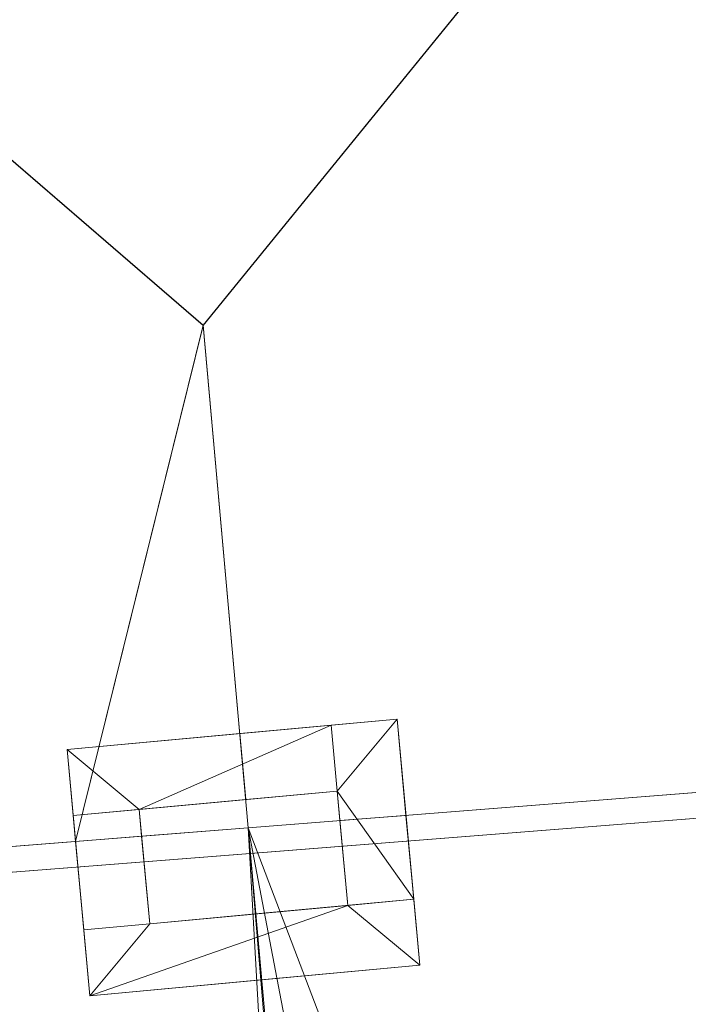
# Model space of a CAD drawing. Header units: millimetres. Extents: x -430348 to -225823, y -86243 to 5084.
# Tile 309 of 656: x -424762 to -421736, y -22497 to -18038. Entities that reach past the tile are written whole.
import ezdxf

# ---------------------------------------------------------------- set-up
doc = ezdxf.new("R2010")
doc.units = ezdxf.units.MM
doc.layers.add('A-ROOF', color=132, linetype='Continuous', lineweight=9)
doc.layers.add('A-WALL', color=113, linetype='Continuous', lineweight=9)

# ---------------------------------------------------------------- blocks, each defined once
blk = doc.blocks.new('Walls 130 - Walls 3-500391-_3D_ Copy 1')
at = {"layer": 'A-WALL'}
mesh = blk.add_polyface(dxfattribs=at)
corners = [(-420745.1, -21462.2, 63784.3), (-420745.1, -21462.2, 63660.4), (-423727.5, -21697.5, 65731.8), (-426497.6, -21915.9, 63786.3), (-426497.6, -21915.9, 63932.9), (-423727.2, -21697.4, 65878.8)]
mesh.append_faces([[corners[k] for k in face] for face in [(2, 5, 0, 1)]], dxfattribs={"vtx0": -1})
mesh.append_faces([[corners[k] for k in face] for face in [(4, 5, 2, 3)]], dxfattribs={"vtx1": -1})
mesh = blk.add_polyface(dxfattribs=at)
corners = [(-423727.5, -21697.5, 65731.8), (-420745.1, -21462.2, 63660.4), (-420736, -21578, 63660.4), (-423718.3, -21813.2, 65731.8)]
mesh.append_faces([[corners[k] for k in face] for face in [(0, 1, 2, 3)]])
mesh = blk.add_polyface(dxfattribs=at)
corners = [(-420745.1, -21462.2, 63784.3), (-423727.2, -21697.4, 65878.8), (-423718.1, -21813.2, 65878.8), (-420736, -21578, 63784.3)]
mesh.append_faces([[corners[k] for k in face] for face in [(3, 0, 1, 2)]])
mesh = blk.add_polyface(dxfattribs=at)
corners = [(-420745.1, -21462.2, 63660.4), (-420745.1, -21462.2, 63784.3), (-420736, -21578, 63784.3), (-420736, -21578, 63660.4)]
mesh.append_faces([[corners[k] for k in face] for face in [(0, 1, 2, 3)]])
mesh = blk.add_polyface(dxfattribs=at)
corners = [(-420736, -21578, 63784.3), (-423718.1, -21813.2, 65878.8), (-426488.4, -22031.7, 63932.9), (-426488.4, -22031.7, 63786.3), (-423718.3, -21813.2, 65731.8), (-420736, -21578, 63660.4)]
mesh.append_faces([[corners[k] for k in face] for face in [(4, 1, 2, 3)]], dxfattribs={"vtx0": -1})
mesh.append_faces([[corners[k] for k in face] for face in [(4, 5, 0, 1)]], dxfattribs={"vtx3": -1})
mesh = blk.add_polyface(dxfattribs=at)
corners = [(-423727.2, -21697.4, 65878.8), (-426497.6, -21915.9, 63932.9), (-426488.4, -22031.7, 63932.9), (-423718.1, -21813.2, 65878.8)]
mesh.append_faces([[corners[k] for k in face] for face in [(3, 0, 1, 2)]])
mesh = blk.add_polyface(dxfattribs=at)
corners = [(-426497.6, -21915.9, 63786.3), (-423727.5, -21697.5, 65731.8), (-423718.3, -21813.2, 65731.8), (-426488.4, -22031.7, 63786.3)]
mesh.append_faces([[corners[k] for k in face] for face in [(0, 1, 2, 3)]])
mesh = blk.add_polyface(dxfattribs=at)
corners = [(-426497.6, -21915.9, 63932.9), (-426497.6, -21915.9, 63786.3), (-426488.4, -22031.7, 63786.3), (-426488.4, -22031.7, 63932.9)]
mesh.append_faces([[corners[k] for k in face] for face in [(3, 0, 1, 2)]])

msp = doc.modelspace()

# ---------------------------------------------------------------- block references
at = {"layer": 'A-WALL'}
msp.add_blockref('Walls 130 - Walls 3-500391-_3D_ Copy 1', (0, 0), dxfattribs=at)

# ---------------------------------------------------------------- meshes
at = {"layer": 'A-ROOF'}
mesh = msp.add_polyface(dxfattribs=at)
corners = [(-420692.5, -15439.4, 63260.6), (-427787.6, -16092.6, 63260.6), (-423931.8, -19422.2, 65735.4)]
mesh.append_faces([[corners[k] for k in face] for face in [(0, 1, 2)]])
mesh = msp.add_polyface(dxfattribs=at)
corners = [(-420693.9, -15439.5, 63140), (-423931.6, -19420.3, 65613.6), (-427785.6, -16092.4, 63140)]
mesh.append_faces([[corners[k] for k in face] for face in [(1, 2, 0)]])
mesh = msp.add_polyface(dxfattribs=at)
corners = [(-420169.5, -21416.8, 63260.6), (-420692.5, -15439.4, 63260.6), (-423931.8, -19422.2, 65735.4), (-423727.5, -21697.4, 65731.8)]
mesh.append_faces([[corners[k] for k in face] for face in [(2, 3, 0, 1)]])
mesh = msp.add_polyface(dxfattribs=at)
corners = [(-420693.9, -15439.5, 63140), (-420171, -21416.9, 63140), (-423727.2, -21697.4, 65610), (-423931.6, -19420.3, 65613.6)]
mesh.append_faces([[corners[k] for k in face] for face in [(1, 2, 3, 0)]])
mesh = msp.add_polyface(dxfattribs=at)
corners = [(-427246.1, -21975, 63260.6), (-424509.3, -21759.1, 65182.7), (-424210.2, -21735.5, 65392.8), (-423727.5, -21697.4, 65731.8), (-423931.8, -19422.2, 65735.4), (-427787.6, -16092.6, 63260.6)]
mesh.append_faces([[corners[k] for k in face] for face in [(2, 3, 4, 1)]], dxfattribs={"vtx2": -1})
mesh.append_faces([[corners[k] for k in face] for face in [(4, 5, 0, 1)]], dxfattribs={"vtx3": -1})
mesh = msp.add_polyface(dxfattribs=at)
corners = [(-427244, -21974.8, 63140), (-427785.6, -16092.4, 63140), (-423931.6, -19420.3, 65613.6), (-423727.2, -21697.4, 65610), (-424210.2, -21735.5, 65270.7), (-424509.3, -21759.1, 65060.7)]
mesh.append_faces([[corners[k] for k in face] for face in [(0, 1, 2, 5)]], dxfattribs={"vtx2": -1})
mesh.append_faces([[corners[k] for k in face] for face in [(2, 3, 4, 5)]], dxfattribs={"vtx3": -1})
mesh = msp.add_polyface(dxfattribs=at)
corners = [(-422950.9, -22319.8, 67094.9), (-424444.6, -22458.1, 67094.9), (-424547.8, -21342.9, 67094.9), (-423054.2, -21204.6, 67094.9)]
mesh.append_faces([[corners[k] for k in face] for face in [(1, 2, 3, 0)]])
mesh = msp.add_polyface(dxfattribs=at)
corners = [(-424444.6, -22458.1, 67194.9), (-422950.9, -22319.8, 67194.9), (-423054.2, -21204.6, 67194.9), (-424547.8, -21342.9, 67194.9)]
mesh.append_faces([[corners[k] for k in face] for face in [(2, 3, 0, 1)]])
mesh = msp.add_polyface(dxfattribs=at)
corners = [(-424547.8, -21342.9, 67194.9), (-423054.2, -21204.6, 67194.9), (-423054.2, -21204.6, 67094.9), (-424547.8, -21342.9, 67094.9)]
mesh.append_faces([[corners[k] for k in face] for face in [(1, 2, 3, 0)]])
mesh = msp.add_polyface(dxfattribs=at)
corners = [(-423054.2, -21204.6, 67194.9), (-422950.9, -22319.8, 67194.9), (-422950.9, -22319.8, 67094.9), (-423054.2, -21204.6, 67094.9)]
mesh.append_faces([[corners[k] for k in face] for face in [(0, 1, 2, 3)]])
mesh = msp.add_polyface(dxfattribs=at)
corners = [(-424444.6, -22458.1, 67194.9), (-424547.8, -21342.9, 67194.9), (-424547.8, -21342.9, 67094.9), (-424444.6, -22458.1, 67094.9)]
mesh.append_faces([[corners[k] for k in face] for face in [(1, 2, 3, 0)]])
mesh = msp.add_polyface(dxfattribs=at)
corners = [(-423727.2, -21697.4, 65878.8), (-427284.8, -21978, 63380), (-427284.8, -21978, 63502.1), (-423727.2, -21697.4, 66000.8), (-420169.5, -21416.8, 63502.1), (-420169.5, -21416.8, 63380)]
mesh.append_faces([[corners[k] for k in face] for face in [(2, 3, 0, 1)]], dxfattribs={"vtx1": -1})
mesh.append_faces([[corners[k] for k in face] for face in [(4, 5, 0, 3)]], dxfattribs={"vtx2": -1})
mesh = msp.add_polyface(dxfattribs=at)
corners = [(-420169.5, -21416.8, 63260.6), (-423727.5, -21697.4, 65731.8), (-424210.2, -21735.5, 65392.8), (-424509.3, -21759.1, 65182.7), (-427246.1, -21975, 63260.6), (-427246.1, -21975, 63140), (-427244, -21974.8, 63140), (-424509.3, -21759.1, 65060.7), (-424210.2, -21735.5, 65270.7), (-423727.2, -21697.4, 65610), (-420171, -21416.9, 63140), (-420169.5, -21416.8, 63140)]
mesh.append_faces([[corners[k] for k in face] for face in [(1, 9, 0)]], dxfattribs={"vtx0": -1, "vtx1": -1})
mesh.append_faces([[corners[k] for k in face] for face in [(8, 2, 3, 7), (7, 3, 4), (9, 1, 2, 8)]], dxfattribs={"vtx0": -1, "vtx2": -1})
mesh.append_faces([[corners[k] for k in face] for face in [(10, 11, 0, 9)]], dxfattribs={"vtx2": -1})
mesh.append_faces([[corners[k] for k in face] for face in [(4, 5, 6, 7)]], dxfattribs={"vtx3": -1})
mesh = msp.add_polyface(dxfattribs=at)
corners = [(-422208.1, -39960.5, 65933.7), (-423727.2, -21697.4, 65878.8), (-420169.5, -21416.8, 63380), (-418575, -39642.7, 63380), (-419150.1, -39693, 63784.3), (-421631.5, -39910.1, 65528.3), (-422097.2, -39950.8, 65855.7), (-422184, -39958.4, 65916.8)]
mesh.append_faces([[corners[k] for k in face] for face in [(4, 5, 2, 3)]], dxfattribs={"vtx1": -1})
mesh.append_faces([[corners[k] for k in face] for face in [(5, 6, 1, 2)]], dxfattribs={"vtx1": -1, "vtx3": -1})
mesh.append_faces([[corners[k] for k in face] for face in [(7, 0, 1, 6)]], dxfattribs={"vtx2": -1})
mesh = msp.add_polyface(dxfattribs=at)
corners = [(-423727.2, -21697.4, 66000.8), (-422208.1, -39960.5, 66055.7), (-422157.3, -39956.1, 66020), (-422097.2, -39950.8, 65977.8), (-419147.2, -39692.7, 63904.3), (-418575, -39642.7, 63502.1), (-420169.5, -21416.8, 63502.1), (-422983.4, -26109.2, 65751.2), (-423056.7, -25212.2, 65747.6), (-422158.4, -25141.4, 65116.7), (-422085.1, -26038.4, 65120.3), (-423086.6, -24008.5, 65695), (-423151.6, -23213.2, 65691.8), (-422321.3, -23147.7, 65108.7), (-422256.3, -23943, 65111.9)]
mesh.append_faces([[corners[k] for k in face] for face in [(14, 9, 6, 13)]], dxfattribs={"vtx0": -1, "vtx1": -1, "vtx2": -1})
mesh.append_faces([[corners[k] for k in face] for face in [(0, 8, 11, 12)]], dxfattribs={"vtx0": -1, "vtx1": -1, "vtx3": -1})
mesh.append_faces([[corners[k] for k in face] for face in [(9, 14, 11, 8), (13, 6, 0, 12)]], dxfattribs={"vtx0": -1, "vtx2": -1})
mesh.append_faces([[corners[k] for k in face] for face in [(10, 4, 5, 6), (7, 1, 2, 3)]], dxfattribs={"vtx0": -1, "vtx3": -1})
mesh.append_faces([[corners[k] for k in face] for face in [(9, 10, 6)]], dxfattribs={"vtx1": -1, "vtx2": -1})
mesh.append_faces([[corners[k] for k in face] for face in [(3, 4, 10, 7), (0, 1, 7, 8)]], dxfattribs={"vtx1": -1, "vtx3": -1})
mesh = msp.add_polyface(dxfattribs=at)
corners = [(-422208.1, -39960.5, 65933.7), (-425841.4, -40278.4, 63380), (-427284.8, -21978, 63380), (-423727.2, -21697.4, 65878.8), (-422831.4, -37379.3, 65640.7), (-422892.7, -36601.7, 65640.7), (-423683.1, -36664.1, 65085.6), (-423621.8, -37441.7, 65085.6), (-422727.6, -38695.2, 65640.7), (-423518, -38757.6, 65085.6), (-423456.7, -39535.2, 65085.6), (-422666.3, -39472.8, 65640.7)]
mesh.append_faces([[corners[k] for k in face] for face in [(10, 1, 9)]], dxfattribs={"vtx0": -1, "vtx1": -1})
mesh.append_faces([[corners[k] for k in face] for face in [(6, 2, 3, 5), (5, 3, 0, 4), (4, 8, 9)]], dxfattribs={"vtx0": -1, "vtx2": -1})
mesh.append_faces([[corners[k] for k in face] for face in [(0, 11, 8, 4)]], dxfattribs={"vtx0": -1, "vtx2": -1, "vtx3": -1})
mesh.append_faces([[corners[k] for k in face] for face in [(7, 4, 9, 1)]], dxfattribs={"vtx1": -1, "vtx2": -1, "vtx3": -1})
mesh.append_faces([[corners[k] for k in face] for face in [(6, 7, 1, 2), (0, 1, 10, 11)]], dxfattribs={"vtx1": -1, "vtx3": -1})
mesh = msp.add_polyface(dxfattribs=at)
corners = [(-425841.4, -40278.4, 63502.1), (-422208.1, -39960.5, 66055.7), (-423727.2, -21697.4, 66000.8), (-427284.8, -21978, 63502.1), (-422892.7, -36601.7, 65762.8), (-422831.4, -37379.3, 65762.8), (-423621.8, -37441.7, 65207.6), (-423683.1, -36664.1, 65207.6), (-423518, -38757.6, 65207.6), (-422727.6, -38695.2, 65762.8), (-422666.3, -39472.8, 65762.8), (-423456.7, -39535.2, 65207.6)]
mesh.append_faces([[corners[k] for k in face] for face in [(0, 6, 7, 3), (11, 0, 1, 10)]], dxfattribs={"vtx0": -1, "vtx2": -1})
mesh.append_faces([[corners[k] for k in face] for face in [(0, 11, 8, 6)]], dxfattribs={"vtx0": -1, "vtx2": -1, "vtx3": -1})
mesh.append_faces([[corners[k] for k in face] for face in [(9, 10, 1, 5)]], dxfattribs={"vtx1": -1, "vtx2": -1, "vtx3": -1})
mesh.append_faces([[corners[k] for k in face] for face in [(2, 3, 7, 4), (1, 2, 4, 5), (5, 6, 8, 9)]], dxfattribs={"vtx1": -1, "vtx3": -1})
mesh = msp.add_polyface(dxfattribs=at)
corners = [(-422950.9, -22319.8, 67194.9), (-424444.6, -22458.1, 67194.9), (-424444.6, -22458.1, 67094.9), (-422950.9, -22319.8, 67094.9)]
mesh.append_faces([[corners[k] for k in face] for face in [(1, 2, 3, 0)]])
at = {"layer": 'A-WALL'}
mesh = msp.add_polyface(dxfattribs=at)
corners = [(-422978.6, -22021.1, 67094.9), (-423054.2, -21204.6, 67094.9), (-423352.9, -21232.2, 67094.9), (-423325.3, -21531, 67094.9), (-423277.3, -22048.8, 67094.9)]
mesh.append_faces([[corners[k] for k in face] for face in [(3, 0, 1, 2)]], dxfattribs={"vtx0": -1})
mesh.append_faces([[corners[k] for k in face] for face in [(3, 4, 0)]], dxfattribs={"vtx2": -1})
mesh = msp.add_polyface(dxfattribs=at)
corners = [(-423054.2, -21204.6, 67094.9), (-423054.2, -21204.6, 65237.7), (-423352.9, -21232.2, 65445.4), (-423352.9, -21232.2, 67094.9)]
mesh.append_faces([[corners[k] for k in face] for face in [(0, 1, 2, 3)]])
mesh = msp.add_polyface(dxfattribs=at)
corners = [(-423054.2, -21204.6, 65237.7), (-423013.8, -21641.2, 65236.1), (-423312.9, -21664.7, 65443.9), (-423325.3, -21531, 65444.3), (-423352.9, -21232.2, 65445.4)]
mesh.append_faces([[corners[k] for k in face] for face in [(4, 0, 3)]], dxfattribs={"vtx1": -1})
mesh.append_faces([[corners[k] for k in face] for face in [(1, 2, 3, 0)]], dxfattribs={"vtx2": -1})
mesh = msp.add_polyface(dxfattribs=at)
corners = [(-422978.6, -22021.1, 65498.4), (-423013.8, -21641.2, 65499.8), (-423013.8, -21641.2, 65236.1), (-423054.2, -21204.6, 65237.7), (-423054.2, -21204.6, 67094.9), (-422978.6, -22021.1, 67094.9)]
mesh.append_faces([[corners[k] for k in face] for face in [(3, 4, 1, 2)]], dxfattribs={"vtx1": -1})
mesh.append_faces([[corners[k] for k in face] for face in [(5, 0, 1, 4)]], dxfattribs={"vtx2": -1})
mesh = msp.add_polyface(dxfattribs=at)
corners = [(-423352.9, -21232.2, 65445.4), (-423765.8, -21270.5, 65732.5), (-424547.8, -21342.9, 65182.6), (-424547.8, -21342.9, 67094.9), (-423352.9, -21232.2, 67094.9)]
mesh.append_faces([[corners[k] for k in face] for face in [(4, 0, 1)]], dxfattribs={"vtx2": -1})
mesh.append_faces([[corners[k] for k in face] for face in [(1, 2, 3, 4)]], dxfattribs={"vtx3": -1})
mesh = msp.add_polyface(dxfattribs=at)
corners = [(-423352.9, -21232.2, 67094.9), (-424547.8, -21342.9, 67094.9), (-424520.2, -21641.6, 67094.9), (-424221.4, -21614, 67094.9), (-423325.3, -21531, 67094.9)]
mesh.append_faces([[corners[k] for k in face] for face in [(3, 0, 1, 2)]], dxfattribs={"vtx0": -1})
mesh.append_faces([[corners[k] for k in face] for face in [(3, 4, 0)]], dxfattribs={"vtx2": -1})
mesh = msp.add_polyface(dxfattribs=at)
corners = [(-423765.8, -21270.5, 65732.5), (-423352.9, -21232.2, 65445.4), (-423325.3, -21531, 65444.3), (-423739, -21569.3, 65732)]
mesh.append_faces([[corners[k] for k in face] for face in [(1, 2, 3, 0)]])
mesh = msp.add_polyface(dxfattribs=at)
corners = [(-423277.3, -22048.8, 65708.5), (-423277.3, -22048.8, 67094.9), (-423325.3, -21531, 67094.9), (-423352.9, -21232.2, 67094.9), (-423352.9, -21232.2, 65445.4), (-423325.3, -21531, 65444.3), (-423312.9, -21664.7, 65443.9), (-423312.9, -21664.8, 65709.8)]
mesh.append_faces([[corners[k] for k in face] for face in [(7, 4, 5, 6)]], dxfattribs={"vtx0": -1})
mesh.append_faces([[corners[k] for k in face] for face in [(1, 2, 7, 0)]], dxfattribs={"vtx1": -1})
mesh.append_faces([[corners[k] for k in face] for face in [(3, 4, 7, 2)]], dxfattribs={"vtx1": -1, "vtx2": -1})
mesh = msp.add_polyface(dxfattribs=at)
corners = [(-423352.9, -21232.2, 65445.4), (-423352.9, -21232.2, 67094.9), (-423325.3, -21531, 67094.9), (-423325.3, -21531, 65444.3)]
mesh.append_faces([[corners[k] for k in face] for face in [(0, 1, 2, 3)]])
mesh = msp.add_polyface(dxfattribs=at)
corners = [(-424547.8, -21342.9, 65182.6), (-423765.8, -21270.5, 65732.5), (-423739, -21569.3, 65732), (-424221.4, -21614, 65392.8), (-424520.2, -21641.6, 65182.7)]
mesh.append_faces([[corners[k] for k in face] for face in [(3, 0, 1, 2), (0, 3, 4)]], dxfattribs={"vtx0": -1})
mesh = msp.add_polyface(dxfattribs=at)
corners = [(-424547.8, -21342.9, 67094.9), (-424547.8, -21342.9, 65182.6), (-424520.2, -21641.6, 65182.7), (-424520.2, -21641.6, 67094.9)]
mesh.append_faces([[corners[k] for k in face] for face in [(0, 1, 2, 3)]])
mesh = msp.add_polyface(dxfattribs=at)
corners = [(-423325.3, -21531, 65444.3), (-423325.3, -21531, 67094.9), (-424221.4, -21614, 67094.9), (-424520.2, -21641.6, 67094.9), (-424520.2, -21641.6, 65182.7), (-424221.4, -21614, 65392.8), (-423739, -21569.3, 65732)]
mesh.append_faces([[corners[k] for k in face] for face in [(1, 6, 0)]], dxfattribs={"vtx0": -1})
mesh.append_faces([[corners[k] for k in face] for face in [(2, 3, 6, 1)]], dxfattribs={"vtx1": -1, "vtx2": -1})
mesh.append_faces([[corners[k] for k in face] for face in [(3, 4, 5, 6)]], dxfattribs={"vtx3": -1})
mesh = msp.add_polyface(dxfattribs=at)
corners = [(-424520.2, -21641.6, 67094.9), (-424472.2, -22159.4, 67094.9), (-424173.5, -22131.7, 67094.9), (-424221.4, -21614, 67094.9)]
mesh.append_faces([[corners[k] for k in face] for face in [(3, 0, 1, 2)]])
mesh = msp.add_polyface(dxfattribs=at)
corners = [(-424221.4, -21614, 56190.2), (-424520.2, -21641.6, 56190.2), (-424520.2, -21641.6, 65060.6), (-424221.4, -21614, 65270.7), (-424520.2, -21641.6, 67094.9), (-424221.4, -21614, 67094.9), (-424221.4, -21614, 65392.8), (-424520.2, -21641.6, 65182.7)]
mesh.append_faces([[corners[k] for k in face] for face in [(0, 1, 2, 3), (6, 7, 4, 5)]])
mesh = msp.add_polyface(dxfattribs=at)
corners = [(-424520.2, -21641.6, 56190.2), (-424221.4, -21614, 56190.2), (-424210.2, -21735.5, 56190.2), (-424509.3, -21759.1, 56190.2)]
mesh.append_faces([[corners[k] for k in face] for face in [(3, 0, 1, 2)]])
mesh = msp.add_polyface(dxfattribs=at)
corners = [(-424520.2, -21641.6, 65060.6), (-424509.3, -21759.1, 65060.7), (-424210.2, -21735.5, 65270.7), (-424221.4, -21614, 65270.7)]
mesh.append_faces([[corners[k] for k in face] for face in [(3, 0, 1, 2)]])
mesh = msp.add_polyface(dxfattribs=at)
corners = [(-424509.3, -21759.1, 65182.7), (-424520.2, -21641.6, 65182.7), (-424221.4, -21614, 65392.8), (-424210.2, -21735.5, 65392.8)]
mesh.append_faces([[corners[k] for k in face] for face in [(0, 1, 2, 3)]])
mesh = msp.add_polyface(dxfattribs=at)
corners = [(-424221.4, -21614, 67094.9), (-424173.5, -22131.7, 67094.9), (-424173.5, -22131.7, 65665.4), (-424210.2, -21735.5, 65661.6), (-424210.2, -21735.5, 65392.8), (-424221.4, -21614, 65392.8), (-424210.2, -21735.5, 56190.2), (-424221.4, -21614, 56190.2), (-424221.4, -21614, 65270.7), (-424210.2, -21735.5, 65270.7)]
mesh.append_faces([[corners[k] for k in face] for face in [(8, 9, 6, 7)]])
mesh.append_faces([[corners[k] for k in face] for face in [(5, 0, 3, 4)]], dxfattribs={"vtx1": -1})
mesh.append_faces([[corners[k] for k in face] for face in [(1, 2, 3, 0)]], dxfattribs={"vtx2": -1})
mesh = msp.add_polyface(dxfattribs=at)
corners = [(-424472.2, -22159.4, 67094.9), (-424520.2, -21641.6, 67094.9), (-424520.2, -21641.6, 65182.7), (-424509.3, -21759.1, 65182.7), (-424509.3, -21759.1, 65451.5), (-424472.2, -22159.4, 65455.4), (-424520.2, -21641.6, 56190.2), (-424509.3, -21759.1, 56190.2), (-424509.3, -21759.1, 65060.7), (-424520.2, -21641.6, 65060.6)]
mesh.append_faces([[corners[k] for k in face] for face in [(9, 6, 7, 8)]])
mesh.append_faces([[corners[k] for k in face] for face in [(4, 1, 2, 3)]], dxfattribs={"vtx0": -1})
mesh.append_faces([[corners[k] for k in face] for face in [(0, 1, 4, 5)]], dxfattribs={"vtx1": -1})
mesh = msp.add_polyface(dxfattribs=at)
corners = [(-423013.8, -21641.2, 65499.8), (-422978.6, -22021.1, 65498.4), (-423277.3, -22048.8, 65708.5), (-423312.9, -21664.8, 65709.8)]
mesh.append_faces([[corners[k] for k in face] for face in [(0, 1, 2, 3)]])
mesh = msp.add_polyface(dxfattribs=at)
corners = [(-423312.9, -21664.8, 65443.9), (-423013.8, -21641.2, 65236.1), (-423013.8, -21641.2, 65499.8), (-423312.9, -21664.8, 65709.8)]
mesh.append_faces([[corners[k] for k in face] for face in [(0, 1, 2, 3)]])
mesh = msp.add_polyface(dxfattribs=at)
corners = [(-424472.2, -22159.4, 65455.4), (-424509.3, -21759.1, 65451.5), (-424210.2, -21735.5, 65661.6), (-424173.5, -22131.7, 65665.4)]
mesh.append_faces([[corners[k] for k in face] for face in [(0, 1, 2, 3)]])
mesh = msp.add_polyface(dxfattribs=at)
corners = [(-424509.3, -21759.1, 56190.2), (-424210.2, -21735.5, 56190.2), (-424210.2, -21735.5, 65270.7), (-424509.3, -21759.1, 65060.7), (-424210.2, -21735.5, 65661.6), (-424509.3, -21759.1, 65451.5), (-424509.3, -21759.1, 65182.7), (-424210.2, -21735.5, 65392.8)]
mesh.append_faces([[corners[k] for k in face] for face in [(1, 2, 3, 0), (7, 4, 5, 6)]])
mesh = msp.add_polyface(dxfattribs=at)
corners = [(-424472.2, -22159.4, 65455.4), (-424472.2, -22159.4, 67094.9), (-424173.5, -22131.7, 67094.9), (-423277.3, -22048.8, 67094.9), (-422978.6, -22021.1, 67094.9), (-422978.6, -22021.1, 65498.4), (-423277.3, -22048.8, 65708.5), (-423694.8, -22087.4, 66002), (-424173.5, -22131.7, 65665.4)]
mesh.append_faces([[corners[k] for k in face] for face in [(2, 7, 8, 1)]], dxfattribs={"vtx0": -1, "vtx2": -1})
mesh.append_faces([[corners[k] for k in face] for face in [(3, 4, 7, 2)]], dxfattribs={"vtx1": -1, "vtx2": -1})
mesh.append_faces([[corners[k] for k in face] for face in [(8, 0, 1)]], dxfattribs={"vtx2": -1})
mesh.append_faces([[corners[k] for k in face] for face in [(4, 5, 6, 7)]], dxfattribs={"vtx3": -1})
mesh = msp.add_polyface(dxfattribs=at)
corners = [(-424444.6, -22458.1, 67094.9), (-422950.9, -22319.8, 67094.9), (-422978.6, -22021.1, 67094.9), (-423277.3, -22048.8, 67094.9), (-424173.5, -22131.7, 67094.9), (-424472.2, -22159.4, 67094.9)]
mesh.append_faces([[corners[k] for k in face] for face in [(3, 0, 1, 2), (0, 3, 4, 5)]], dxfattribs={"vtx0": -1})
mesh = msp.add_polyface(dxfattribs=at)
corners = [(-422950.9, -22319.8, 65497.3), (-423669.9, -22386.4, 66002.9), (-423694.8, -22087.4, 66002), (-423277.3, -22048.8, 65708.5), (-422978.6, -22021.1, 65498.4)]
mesh.append_faces([[corners[k] for k in face] for face in [(3, 0, 1, 2), (0, 3, 4)]], dxfattribs={"vtx0": -1})
mesh = msp.add_polyface(dxfattribs=at)
corners = [(-422978.6, -22021.1, 65498.4), (-422978.6, -22021.1, 67094.9), (-423277.3, -22048.8, 67094.9), (-423277.3, -22048.8, 65708.5)]
mesh.append_faces([[corners[k] for k in face] for face in [(3, 0, 1, 2)]])
mesh = msp.add_polyface(dxfattribs=at)
corners = [(-422950.9, -22319.8, 67094.9), (-422950.9, -22319.8, 65497.3), (-422978.6, -22021.1, 65498.4), (-422978.6, -22021.1, 67094.9)]
mesh.append_faces([[corners[k] for k in face] for face in [(0, 1, 2, 3)]])
mesh = msp.add_polyface(dxfattribs=at)
corners = [(-423669.9, -22386.4, 66002.9), (-424444.6, -22458.1, 65458.2), (-424472.2, -22159.4, 65455.4), (-424173.5, -22131.7, 65665.4), (-423694.8, -22087.4, 66002)]
mesh.append_faces([[corners[k] for k in face] for face in [(2, 3, 1)]], dxfattribs={"vtx1": -1})
mesh.append_faces([[corners[k] for k in face] for face in [(3, 4, 0, 1)]], dxfattribs={"vtx3": -1})
mesh = msp.add_polyface(dxfattribs=at)
corners = [(-424472.2, -22159.4, 67094.9), (-424472.2, -22159.4, 65455.4), (-424173.5, -22131.7, 65665.4), (-424173.5, -22131.7, 67094.9)]
mesh.append_faces([[corners[k] for k in face] for face in [(2, 3, 0, 1)]])
mesh = msp.add_polyface(dxfattribs=at)
corners = [(-424444.6, -22458.1, 65458.2), (-424444.6, -22458.1, 67094.9), (-424472.2, -22159.4, 67094.9), (-424472.2, -22159.4, 65455.4)]
mesh.append_faces([[corners[k] for k in face] for face in [(2, 3, 0, 1)]])
mesh = msp.add_polyface(dxfattribs=at)
corners = [(-424444.6, -22458.1, 65458.2), (-423669.9, -22386.4, 66002.9), (-422950.9, -22319.8, 65497.3), (-422950.9, -22319.8, 67094.9), (-424444.6, -22458.1, 67094.9)]
mesh.append_faces([[corners[k] for k in face] for face in [(4, 0, 1)]], dxfattribs={"vtx2": -1})
mesh.append_faces([[corners[k] for k in face] for face in [(1, 2, 3, 4)]], dxfattribs={"vtx3": -1})

doc.saveas('drawing.dxf')
